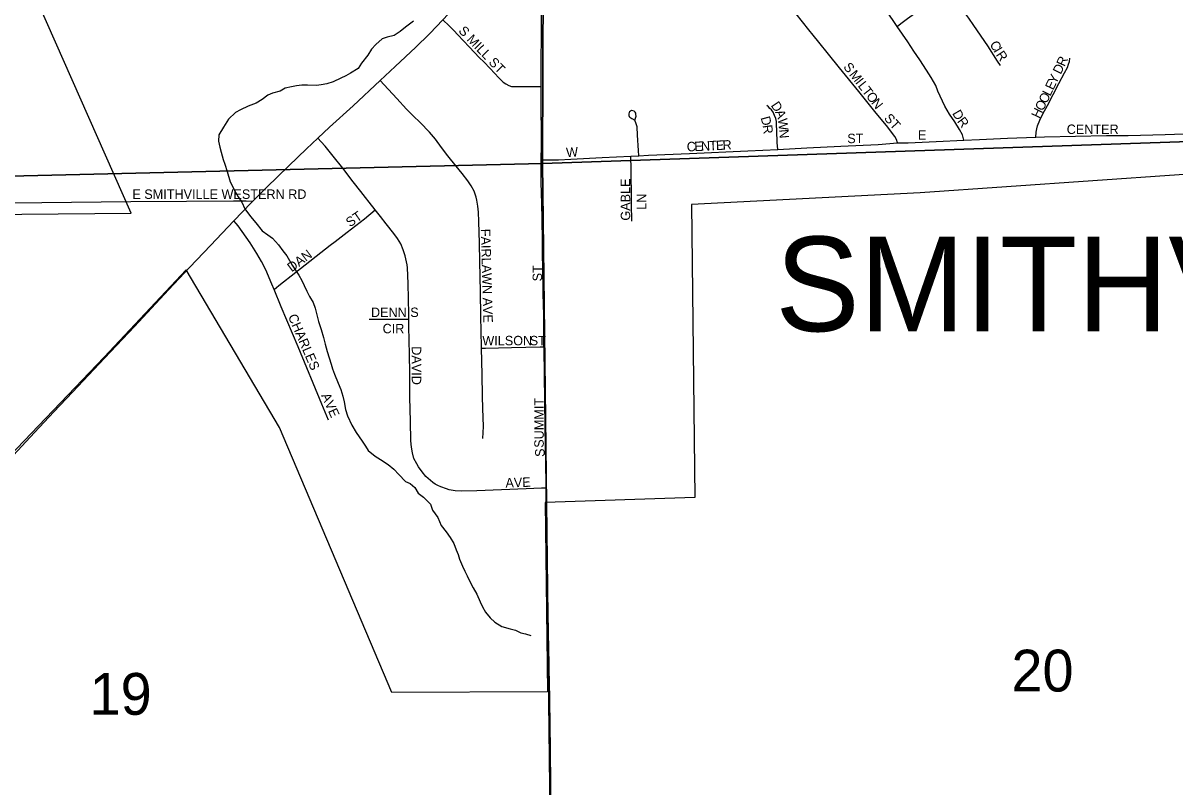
# Model space of a CAD drawing. Extents: x 1985906 to 2360102, y 891258 to 1222054.
# Drawn here: x 2142380 to 2148477, y 1038567 to 1042607 of the extents above; entities that cross this region are included whole.
import ezdxf

# ---------------------------------------------------------------- set-up
doc = ezdxf.new("R2010")
doc.units = 0
for name, color, linetype in [('GM_X_City_Street', 7, 'Continuous'), ('GM_X_City_Street_Text', 7, 'Continuous'), ('GM_X_Corporation', 7, 'Continuous'), ('GM_X_Corporation_Text', 7, 'Continuous'), ('GM_X_County_Road', 7, 'Continuous'), ('GM_X_Minor_River', 7, 'Continuous'), ('GM_X_Section', 7, 'Continuous'), ('GM_X_Section_Text', 7, 'Continuous'), ('GM_X_State_Route', 7, 'Continuous')]:
    doc.layers.add(name, color=color, linetype=linetype)

msp = doc.modelspace()

# ---------------------------------------------------------------- linework, layer by layer
at = {"layer": 'GM_X_City_Street'}
for points in [[(2147008.1, 1041972.9), (2147003.2, 1041989.9), (2146994.9, 1042007.2), (2146949.8, 1042064.4), (2146896.4, 1042129.7), (2146803.4, 1042244.4), (2146701.9, 1042369.1), (2146643.3, 1042442.9), (2146591.9, 1042505.6), (2146562.9, 1042542.5), (2146539.8, 1042571.5), (2146472.5, 1042654.6), (2146431, 1042705.4), (2146392.8, 1042751.6), (2146325, 1042836.8), (2146294.1, 1042873.7), (2146211.5, 1042975.8), (2146137, 1043071.4), (2146089.6, 1043128.2), (2146041.6, 1043187.8), (2145949.2, 1043301.6), (2145826.3, 1043453.8), (2145802.7, 1043482.5)], [(2147007.5, 1042588.1), (2146985.1, 1042620.7), (2146917.6, 1042718.4), (2146910.5, 1042728.5), (2146859.8, 1042800), (2146824.2, 1042849.8), (2146777.6, 1042914), (2146712.5, 1043007.7), (2146676.2, 1043061), (2146663.8, 1043078.4)], [(2145122, 1042270.8), (2145121.9, 1042286), (2145123.5, 1042399.7), (2145123.8, 1042544.6), (2145123.6, 1042593.8), (2145123.8, 1042706.6), (2145123.8, 1042709.2)], [(2147007.5, 1042588.1), (2147026.4, 1042603.9), (2147061, 1042630.9), (2147116.1, 1042669), (2147171.7, 1042705.1), (2147207.6, 1042725.8), (2147231.5, 1042735.3), (2147250.4, 1042738.4), (2147266.1, 1042737.7), (2147280.5, 1042735.9), (2147297.1, 1042729), (2147312.6, 1042719.5), (2147325.9, 1042707.6), (2147340.9, 1042690.6), (2147364.2, 1042661), (2147384.4, 1042633.3), (2147411.5, 1042593.4), (2147484.4, 1042485.7), (2147536.5, 1042405.6), (2147552.2, 1042382.3)], [(2144602.4, 1042624.1), (2144636.1, 1042591.1), (2144660.7, 1042567), (2144681.6, 1042543.8), (2144742.3, 1042481.4), (2144796.9, 1042423.2), (2144819.4, 1042400.7), (2144853.1, 1042365.8), (2144898.2, 1042317.6), (2144921.9, 1042294.1), (2144936.4, 1042284.5), (2144952, 1042276.3), (2144966.3, 1042271.5), (2144982.7, 1042270.8), (2145103.9, 1042270.8), (2145122, 1042270.8)], [(2147359.4, 1041986.8), (2147352.3, 1042015.6), (2147337.7, 1042042.9), (2147311.7, 1042083.8), (2147283.8, 1042125.1), (2147259.5, 1042166.2), (2147222.3, 1042246.2), (2147210.9, 1042276.5), (2147187.7, 1042318.1), (2147162.3, 1042358), (2147126.1, 1042412.1), (2147095.3, 1042458), (2147062.9, 1042506.6), (2147007.5, 1042588.1)], [(2147741.3, 1042002.6), (2147742.8, 1042029.1), (2147745.5, 1042047.8), (2147749.9, 1042063.6), (2147762.6, 1042093.7), (2147778.3, 1042125.7), (2147802.2, 1042171.2), (2147863.4, 1042286.2), (2147893.2, 1042342.9), (2147908.2, 1042372.4), (2147913.8, 1042388.4), (2147918.3, 1042404.1), (2147920.9, 1042420.1)], [(2144806.6, 1040886.7), (2144806.4, 1040894), (2144804.7, 1040975.7), (2144803.5, 1041056.5), (2144802.4, 1041185.7), (2144797.2, 1041344.7), (2144795.6, 1041442.2), (2144793.2, 1041557), (2144790.8, 1041606.1), (2144787.5, 1041638.6), (2144782.2, 1041670.7), (2144778.6, 1041686.5), (2144773.9, 1041701.9), (2144767.9, 1041716.7), (2144752.8, 1041745.3), (2144735, 1041772.5), (2144705, 1041811.3), (2144673.4, 1041849.3), (2144629.5, 1041904.4), (2144595.8, 1041948), (2144563.1, 1041993), (2144531.2, 1042030.3), (2144481.8, 1042080.5), (2144445.8, 1042115.8), (2144409.8, 1042151.8), (2144359.1, 1042207.3), (2144291.8, 1042279.7), (2144270.4, 1042302.6)], [(2145122.4, 1041882.5), (2145123.8, 1041960.7), (2145123.6, 1042042.5), (2145122.8, 1042140.7), (2145122, 1042270.8)], [(2145639.8, 1041904.3), (2145638.1, 1041931.9), (2145633.4, 1042014.4), (2145630, 1042057), (2145626.1, 1042073.3), (2145619.2, 1042092.7), (2145624.7, 1042114.9), (2145624.5, 1042123.2), (2145623.3, 1042129.7), (2145620.1, 1042135.7), (2145614.8, 1042140.6), (2145608.1, 1042143.1), (2145601.6, 1042143.4), (2145595.6, 1042140.8), (2145590.9, 1042137), (2145588.2, 1042132.7), (2145586.1, 1042127.1), (2145586.2, 1042122.9), (2145587, 1042118.1), (2145588.9, 1042112.6), (2145591.7, 1042108.2), (2145602.7, 1042101), (2145618.9, 1042092.8)], [(2146374.5, 1041938.7), (2146372.1, 1041974.9), (2146370.4, 1042036.3), (2146369.1, 1042069.3), (2146368.6, 1042085.8), (2146364.9, 1042102.2), (2146358.4, 1042117.5), (2146349.8, 1042135), (2146341.2, 1042147), (2146333.5, 1042154.7), (2146325.3, 1042162.9), (2146317.6, 1042170.6)], [(2147741.3, 1042002.6), (2147787.6, 1042004.4), (2148115.7, 1042012.4), (2148230.1, 1042011.7), (2148360.8, 1042015.1), (2148426.3, 1042017.5), (2148524.7, 1042020.4), (2148918.8, 1042029), (2148936.3, 1042029.1)], [(2144244, 1041619.5), (2144212, 1041660.2), (2144193.5, 1041684.4), (2144168.5, 1041715.3), (2144127.3, 1041766.1), (2144072.3, 1041838.3), (2144021.6, 1041902), (2144001.2, 1041928.5), (2143978.6, 1041955.3), (2143958, 1041978.5), (2143941.1, 1041997.5)], [(2146374.5, 1041938.7), (2146528.3, 1041946.8), (2146708.9, 1041956.2), (2146905.7, 1041965.1), (2147008.1, 1041972.9)], [(2147008.1, 1041972.9), (2147064.5, 1041972.7), (2147214, 1041979.9), (2147359.4, 1041986.8)], [(2147359.4, 1041986.8), (2147443.6, 1041990), (2147591.1, 1041997.3), (2147741.3, 1042002.6)], [(2145122.4, 1041882.5), (2145149, 1041883), (2145213.9, 1041884.1), (2145279.4, 1041887.5), (2145444.8, 1041895.1), (2145596.8, 1041902.2)], [(2145596.8, 1041902.2), (2145639.8, 1041904.3)], [(2145602.6, 1041558.5), (2145601.5, 1041648), (2145598.4, 1041857.2), (2145597.8, 1041879.7), (2145596.8, 1041902.2)], [(2145639.8, 1041904.3), (2145691.1, 1041907.1), (2145908.4, 1041917.4), (2146216.3, 1041930.4), (2146374.5, 1041938.7)], [(2145137.6, 1040893.7), (2145136.4, 1041061), (2145133.8, 1041176), (2145131.3, 1041323.6), (2145130.1, 1041372.8), (2145129.1, 1041454.7), (2145127.6, 1041569.2), (2145126, 1041650.6), (2145123.1, 1041765.8), (2145122.4, 1041879.3), (2145122.4, 1041882.5)], [(2142950.1, 1041663), (2143246, 1041665.3), (2143494.3, 1041666.8), (2143560.7, 1041665.9), (2143595.9, 1041665.4)], [(2143708.8, 1041198), (2143734.2, 1041218), (2143824.8, 1041289.6), (2144005.9, 1041431.5), (2144031.7, 1041451.3), (2144095.8, 1041500.3), (2144187.2, 1041571.3), (2144244, 1041619.5)], [(2144422, 1041041.3), (2144421.8, 1041066.5), (2144418.7, 1041229.9), (2144414.7, 1041311.3), (2144413, 1041327.7), (2144410.3, 1041344.1), (2144403, 1041376.4), (2144392.6, 1041408), (2144379, 1041438.3), (2144362.5, 1041467.1), (2144343.3, 1041493.9), (2144302.6, 1041545.2), (2144272.8, 1041583.9), (2144244, 1041619.5)], [(2143708.8, 1041198), (2143697.4, 1041225.8), (2143664.8, 1041301.3), (2143642.7, 1041345.5), (2143617.9, 1041388.3), (2143582.2, 1041443.6), (2143518.7, 1041533.6), (2143507.7, 1041547.2), (2143495.8, 1041561.2)], [(2143997.1, 1040505.7), (2143962, 1040590.9), (2143836.2, 1040893.8), (2143747, 1041105.2), (2143708.8, 1041198)], [(2144213.1, 1041040), (2144260.5, 1041040.3), (2144344.7, 1041040.4), (2144394.9, 1041041), (2144422, 1041041.3)], [(2145149.1, 1040147.3), (2145125.1, 1040146.3), (2145043.5, 1040142.7), (2144781.8, 1040132.3), (2144700.4, 1040130.9), (2144668.2, 1040133.2), (2144636.5, 1040138.3), (2144621, 1040142.5), (2144590.9, 1040153.6), (2144576.4, 1040160.5), (2144562.4, 1040168.4), (2144549.1, 1040177.2), (2144536.3, 1040186.9), (2144524.3, 1040197.4), (2144512.9, 1040208.8), (2144492, 1040233.3), (2144473.9, 1040259.8), (2144464, 1040275.1), (2144449.4, 1040303.5), (2144440.8, 1040333.6), (2144435.6, 1040364.5), (2144433, 1040397.2), (2144430.5, 1040500.4), (2144427.9, 1040625.9), (2144428, 1040756.6), (2144426.3, 1040853.8), (2144422.3, 1041001.3), (2144422, 1041041.3)], [(2144806.6, 1040886.7), (2144828.3, 1040887.1), (2144965.4, 1040891.5), (2145116.7, 1040893.5), (2145137.6, 1040893.7)], [(2144814.4, 1040409.7), (2144816, 1040441.1), (2144816.9, 1040472.4), (2144813.7, 1040568.8), (2144812.4, 1040634.2), (2144810, 1040747.3), (2144806.6, 1040886.7)], [(2145149.1, 1040147.3), (2145148.7, 1040174), (2145143.9, 1040470.4), (2145137.7, 1040884.4), (2145137.6, 1040893.7)], [(2145150, 1040074.4), (2145149.1, 1040147.3)]]:
    msp.add_lwpolyline(points, dxfattribs=at)
at = {"layer": 'GM_X_Corporation'}
msp.add_lwpolyline([(2148957.2, 1041835.4), (2147128, 1041709.2), (2145918.5, 1041646.7), (2145935.9, 1040097.9), (2145144.4, 1040070.5), (2145156.2, 1039069.2), (2144332.8, 1039066.3), (2143737.1, 1040467.5), (2143243, 1041302), (2142809.8, 1040839.1), (2141806.4, 1039792.4), (2141829.9, 1040714.5), (2141793.2, 1041590), (2142952.9, 1041601.7), (2142416.7, 1042814.3), (2142418.2, 1044478.5), (2142392.2, 1045989.3), (2145107.6, 1046025.8), (2148280.2, 1046133.3), (2148462.3, 1045910.5), (2148889, 1045385.3)], dxfattribs=at)
at = {"layer": 'GM_X_County_Road'}
for points in [[(2141789.9, 1041650.1), (2141902.4, 1041651.9), (2142215.8, 1041655.9), (2142479.8, 1041658.2), (2142950.1, 1041663)], [(2145164.8, 1039181.1), (2145164.3, 1039215.8), (2145161.8, 1039381.8), (2145157.6, 1039594.9), (2145153.8, 1039874.3), (2145150.5, 1040006.7), (2145150, 1040074.4)], [(2145165.9, 1039128.3), (2145164.8, 1039181.1)], [(2145184.3, 1037434.5), (2145183.8, 1037530), (2145180.6, 1037973.3), (2145175.6, 1038400.6), (2145172.4, 1038762.4), (2145168, 1039025.5), (2145165.9, 1039128.3)]]:
    msp.add_lwpolyline(points, dxfattribs=at)
at = {"layer": 'GM_X_Minor_River'}
for points in [[(2144446.9, 1042616.8), (2144405, 1042584.3), (2144377.1, 1042562), (2144345.1, 1042541.6), (2144307, 1042531.3), (2144281, 1042523), (2144247.1, 1042492.6), (2144225.3, 1042468.4), (2144205.5, 1042436.1), (2144171.7, 1042393.6), (2144153.9, 1042365.4), (2144113.9, 1042340.9), (2144087.9, 1042326.7), (2144061.9, 1042314.4), (2144021.9, 1042296), (2143987.9, 1042285.7), (2143957.8, 1042279.4), (2143933.8, 1042277.2), (2143885.6, 1042278.8), (2143855.4, 1042278.6), (2143827.4, 1042274.4), (2143801.3, 1042270.1), (2143767.3, 1042261.8), (2143741.3, 1042245.5), (2143701.2, 1042235.2), (2143675.2, 1042224.9), (2143645.3, 1042202.6), (2143613.3, 1042182.2), (2143571.3, 1042167.8), (2143531.3, 1042147.4), (2143505.3, 1042133.2), (2143467.5, 1042098.7), (2143441.7, 1042056.3), (2143416, 1042016), (2143414.3, 1041981.8), (2143422.6, 1041949.8), (2143428.8, 1041923.7), (2143439.2, 1041885.7), (2143447.4, 1041859.6), (2143459.8, 1041821.6), (2143476.3, 1041767.5), (2143504.9, 1041711.5), (2143519.2, 1041687.5), (2143537.5, 1041659.6), (2143553.8, 1041623.6), (2143584.3, 1041583.7), (2143612.7, 1041549.7), (2143645.2, 1041507.8), (2143675.5, 1041486), (2143699.7, 1041468.1), (2143732.1, 1041434.3), (2143754.5, 1041402.3), (2143776.8, 1041376.4), (2143805.3, 1041326.4), (2143839.9, 1041272.5), (2143856.2, 1041244.5), (2143868.5, 1041218.5), (2143882.8, 1041188.5), (2143897.1, 1041160.5), (2143915.4, 1041128.5), (2143925.7, 1041098.5), (2143944.4, 1041028.4), (2143958.8, 1040986.3), (2143971.2, 1040944.3), (2143979.5, 1040908.2), (2143989.9, 1040870.1), (2144000.2, 1040836.1), (2144010.5, 1040802), (2144018.8, 1040778), (2144029, 1040750), (2144047.5, 1040701.9), (2144061.9, 1040667.9), (2144072.2, 1040633.9), (2144080.5, 1040603.8), (2144086.8, 1040563.7), (2144097.2, 1040529.7), (2144119.7, 1040479.7), (2144144.1, 1040441.7), (2144174.6, 1040395.8), (2144192.9, 1040369.8), (2144207.1, 1040345.8), (2144243.5, 1040316), (2144271.8, 1040298.2), (2144312.2, 1040272.4), (2144342.5, 1040246.5), (2144368.8, 1040218.6), (2144405.3, 1040182.8), (2144429.5, 1040170.9), (2144453.7, 1040151.1), (2144472.1, 1040121.1), (2144500.3, 1040099.2), (2144536.8, 1040061.4), (2144547.1, 1040031.4), (2144575.5, 1039991.4)], [(2144575.5, 1039991.4), (2144594, 1039949.4), (2144620.4, 1039915.5), (2144640.7, 1039885.5), (2144661, 1039853.6), (2144673.4, 1039821.5), (2144683.6, 1039795.5), (2144689.8, 1039771.5), (2144706.2, 1039733.5), (2144718.5, 1039707.5), (2144730.7, 1039683.5), (2144749.1, 1039645.5), (2144763.4, 1039619.5), (2144781.8, 1039585.5), (2144800.2, 1039545.5), (2144812.4, 1039519.5), (2144828.7, 1039491.5), (2144853.1, 1039461.6), (2144877.4, 1039437.7), (2144913.7, 1039415.9), (2144958, 1039402.2), (2144986.2, 1039396.4), (2145014.4, 1039382.6), (2145040.5, 1039376.8), (2145068.7, 1039367)]]:
    msp.add_lwpolyline(points, dxfattribs=at)
at = {"layer": 'GM_X_Section'}
for points in [[(2145148.9, 1047259.7), (2150404.8, 1047462), (2150370.2, 1042042.2), (2145130.1, 1041864.1)], [(2140492.4, 1047203.8), (2145148.9, 1047259.7), (2145130.1, 1041864.1), (2140600.4, 1041757.1), (2140500.1, 1046941.7)], [(2145130.1, 1041864.1), (2150370.2, 1042042.2), (2150451.5, 1036647.4), (2145193.4, 1036473.1)], [(2140600.4, 1041757.1), (2145130.1, 1041864.1), (2145193.4, 1036473.1), (2140676, 1036370.2), (2140603.3, 1041617)]]:
    msp.add_lwpolyline(points, close=True, dxfattribs=at)
at = {"layer": 'GM_X_State_Route'}
for points in [[(2144533.3, 1042552), (2144602.4, 1042624.1), (2144630.8, 1042653.9), (2144754.6, 1042786.1), (2144841.7, 1042883.4), (2144856.7, 1042899.8)], [(2143372.3, 1041429.9), (2143495.8, 1041561.2), (2143587.1, 1041656.6), (2143595.9, 1041665.4), (2143668.5, 1041737.6), (2143786.7, 1041851.4), (2143880.5, 1041940.6), (2143941.1, 1041997.5), (2144002.9, 1042055.5), (2144126.7, 1042168.7), (2144270.4, 1042302.6), (2144350.3, 1042377.1), (2144460, 1042478.6), (2144529.2, 1042547.7), (2144533.3, 1042552)], [(2141873.5, 1039838.5), (2141938.6, 1039907.1), (2142013.4, 1039985.9), (2142069.4, 1040045.1), (2142114.6, 1040092.7), (2142205.3, 1040189.7), (2142306.1, 1040296.1), (2142441.5, 1040442), (2142542.6, 1040550.1), (2142642.7, 1040655.4), (2142812, 1040833.8), (2142969.7, 1041002), (2143150.6, 1041195.2), (2143263.2, 1041315.1), (2143372.3, 1041429.9)]]:
    msp.add_lwpolyline(points, dxfattribs=at)

# ---------------------------------------------------------------- texts
at = {"layer": 'GM_X_City_Street_Text'}
for s, rotation, p in [('S MILL ST', 313.77905, (2144681.8, 1042562.5)), ('C', 300.50987, (2147494.7, 1042494.7)), ('I', 300.53625, (2147514.8, 1042460.5)), ('R', 303.82851, (2147527.6, 1042438.9)), ('S', 309.80558, (2146719.3, 1042372.9)), ('D', 64.12887, (2147872.9, 1042331.9)), ('R', 66.1701, (2147893, 1042373.2)), ('M', 308.02834, (2146750.3, 1042333)), ('Y', 64.11933, (2147848, 1042280.4)), ('I', 307.99766, (2146782.8, 1042291.4)), ('L', 308.01745, (2146796.4, 1042274.1)), ('T', 308.01745, (2146818.1, 1042246.3)), ('E', 64.1314, (2147832.6, 1042248.7)), ('O', 308.01112, (2146839.8, 1042218.6)), ('N', 308.01859, (2146866.9, 1042183.9)), ('O', 64.13535, (2147798.1, 1042177.4)), ('L', 64.1314, (2147817.3, 1042217)), ('D', 304.19329, (2146336.4, 1042170.6)), ('D', 300.5664, (2147296.9, 1042129.1)), ('H', 64.12887, (2147759.6, 1042098.3)), ('O', 64.1148, (2147778.8, 1042137.9)), ('D', 285.32989, (2146283.7, 1042106)), ('A', 291.60252, (2146359.8, 1042136.8)), ('W', 276.75798, (2146375.2, 1042099.2)), ('ST', 312.51128, (2146934.6, 1042100.4)), ('R', 306.74972, (2147322.4, 1042086.4)), ('R', 277.91719, (2146294.9, 1042065.3)), ('N', 274.77091, (2146381.8, 1042042.9)), ('ST', 0.00001, (2146742.9, 1041971.5)), ('E', 0.00001, (2147116.9, 1041989.1)), ('CENTER', 0.00001, (2147904.5, 1042019.9)), ('C', 1.9674, (2145894.1, 1041927.5)), ('E', 2.75358, (2145934.4, 1041928.9)), ('N', 2.81209, (2145969.7, 1041930.6)), ('T', 2.80363, (2146013.6, 1041932.7)), ('E', 2.80363, (2146048.8, 1041934.5)), ('R', 2.80812, (2146083.9, 1041936.2)), ('W', 4.07244, (2145256.6, 1041896.7)), ('GABLE', 90, (2145593.9, 1041561.7)), ('E SMITHVILLE WESTERN RD', 0.00001, (2142958.9, 1041676.7)), ('LN', 90, (2145678.9, 1041618.9)), ('ST', 34.69078, (2144110.7, 1041525.4)), ('FAIRLAWN AVE', 271.63409, (2144803.1, 1041517.9)), ('DAN', 36.86843, (2143802.4, 1041287.6)), ('ST', 90, (2145127.4, 1041240.5)), ('CHARLES', 293.31629, (2143781.5, 1041055)), ('DENNIS', 0.00001, (2144221.7, 1041051.9)), ('CIR', 0.00001, (2144283.3, 1040965.9)), ('WILSON', 0.00001, (2144811.3, 1040902.3)), ('ST', 0.00001, (2145062.1, 1040902.3)), ('DAVID', 270, (2144437.9, 1040897.3)), ('AVE', 293.964, (2143957.5, 1040637.1)), ('SUMMIT', 90, (2145136.3, 1040360.5)), ('S', 90, (2145140.7, 1040312.1)), ('AVE', 1.9739, (2144934.2, 1040149.9))]:
    msp.add_text(s, height=50, rotation=rotation, dxfattribs=at).set_placement(p)
at = {"layer": 'GM_X_Corporation_Text'}
msp.add_text('SMITHVILLE', height=500, rotation=0.00001, dxfattribs=at).set_placement((2146362.5, 1040977))
at = {"layer": 'GM_X_Section_Text'}
for s, p in [('20', (2147611.9, 1039071.6)), ('19', (2142732.3, 1038948.4))]:
    msp.add_text(s, height=221, rotation=0.00001, dxfattribs=at).set_placement(p)

doc.saveas('drawing.dxf')
